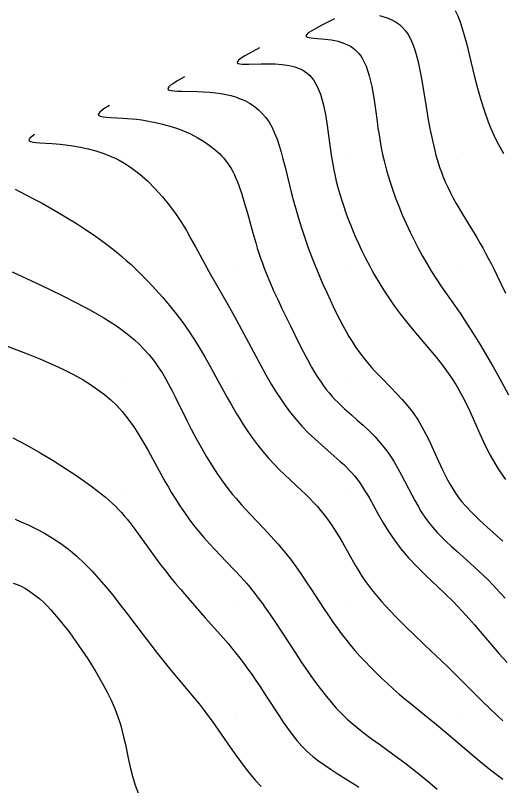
# Model space of a CAD drawing. Extents: x 2602990 to 2605851, y 618069 to 619180.
# Drawn here: x 2603060 to 2603104.1, y 618543.4 to 618613 of the extents above; entities that cross this region are included whole.
import ezdxf

# ---------------------------------------------------------------- set-up
doc = ezdxf.new("R2010")
doc.units = 0
for name, color, linetype in [('DTM Contours Major', 7, 'Continuous'), ('DTM Contours Minor', 7, 'Continuous'), ('Exist DTM QL2 LIDAR Elevation Point', 7, 'Continuous')]:
    doc.layers.add(name, color=color, linetype=linetype)

msp = doc.modelspace()

# ---------------------------------------------------------------- linework, layer by layer
at = {"layer": 'DTM Contours Major'}
msp.add_lwpolyline([(2603057.399, 618583.817), (2603060.171, 618582.755), (2603061.212, 618582.348), (2603062.249, 618581.926), (2603063.272, 618581.487), (2603064.271, 618581.028), (2603065.235, 618580.545), (2603066.153, 618580.034), (2603066.832, 618579.615), (2603067.476, 618579.175), (2603068.086, 618578.713), (2603068.661, 618578.225), (2603069.201, 618577.711), (2603069.705, 618577.167), (2603070.247, 618576.498), (2603070.747, 618575.796), (2603071.213, 618575.07), (2603071.65, 618574.33), (2603072.067, 618573.585), (2603073.026, 618571.821), (2603073.585, 618570.82), (2603073.87, 618570.327), (2603074.161, 618569.837), (2603074.531, 618569.237), (2603074.914, 618568.643), (2603075.311, 618568.058), (2603075.722, 618567.482), (2603076.148, 618566.917), (2603076.588, 618566.366), (2603077.081, 618565.785), (2603077.585, 618565.22), (2603078.095, 618564.672), (2603079.102, 618563.621), (2603079.876, 618562.816), (2603080.431, 618562.22), (2603080.699, 618561.922), (2603080.961, 618561.622), (2603081.217, 618561.318), (2603081.449, 618561.033), (2603081.677, 618560.741), (2603081.905, 618560.442), (2603082.36, 618559.818), (2603082.591, 618559.491), (2603083.027, 618558.857), (2603083.475, 618558.19), (2603085.371, 618555.311), (2603085.912, 618554.501), (2603086.461, 618553.698), (2603087.017, 618552.911), (2603087.579, 618552.149), (2603088.146, 618551.423), (2603088.717, 618550.742), (2603089.038, 618550.383), (2603089.364, 618550.039), (2603089.696, 618549.708), (2603090.035, 618549.39), (2603090.385, 618549.078), (2603090.75, 618548.769), (2603091.452, 618548.207), (2603092.196, 618547.643), (2603092.969, 618547.074), (2603094.559, 618545.918), (2603095.352, 618545.327), (2603096.087, 618544.76), (2603096.804, 618544.19), (2603097.499, 618543.623), (2603098.17, 618543.065)], dxfattribs=at)
at = {"layer": 'DTM Contours Minor'}
for points in [[(2603092.954, 618612.969), (2603093.628, 618612.737), (2603094.005, 618612.583), (2603094.382, 618612.39), (2603094.741, 618612.148), (2603095.031, 618611.886), (2603095.293, 618611.58), (2603095.53, 618611.233), (2603095.744, 618610.845), (2603095.935, 618610.42), (2603096.105, 618609.96), (2603096.262, 618609.443), (2603096.403, 618608.893), (2603096.529, 618608.313), (2603096.646, 618607.706), (2603096.756, 618607.075), (2603097.179, 618604.512), (2603097.348, 618603.542), (2603097.529, 618602.583), (2603097.724, 618601.65), (2603097.936, 618600.758), (2603098.046, 618600.345), (2603098.162, 618599.944), (2603098.282, 618599.555), (2603098.408, 618599.175), (2603098.541, 618598.805), (2603098.679, 618598.442), (2603098.891, 618597.931), (2603099.116, 618597.432), (2603099.353, 618596.943), (2603099.602, 618596.461), (2603099.861, 618595.985), (2603100.131, 618595.512), (2603100.439, 618594.993), (2603101.727, 618592.888), (2603102.05, 618592.343), (2603102.306, 618591.895), (2603102.559, 618591.438), (2603102.81, 618590.971), (2603103.059, 618590.494), (2603103.307, 618590.003), (2603103.555, 618589.5), (2603103.936, 618588.697), (2603104.319, 618587.868)], [(2603099.798, 618613.419), (2603100.014, 618612.926), (2603100.22, 618612.383), (2603100.416, 618611.796), (2603100.604, 618611.169), (2603100.832, 618610.326), (2603101.057, 618609.427), (2603101.543, 618607.429), (2603101.81, 618606.389), (2603102.1, 618605.347), (2603102.419, 618604.324), (2603102.773, 618603.34), (2603103.02, 618602.736), (2603103.283, 618602.153), (2603103.56, 618601.588), (2603103.85, 618601.038), (2603104.152, 618600.499)], [(2603088.872, 618612.643), (2603087.738, 618612.083), (2603087.239, 618611.823), (2603086.82, 618611.587), (2603086.51, 618611.381), (2603086.334, 618611.215), (2603086.303, 618611.131), (2603086.336, 618611.064), (2603086.429, 618611.011), (2603086.578, 618610.97), (2603086.778, 618610.937), (2603087.024, 618610.911), (2603088.027, 618610.826), (2603088.61, 618610.75), (2603089.208, 618610.628), (2603089.792, 618610.442), (2603090.334, 618610.174), (2603090.535, 618610.039), (2603090.724, 618609.888), (2603090.901, 618609.719), (2603091.067, 618609.534), (2603091.222, 618609.332), (2603091.366, 618609.113), (2603091.731, 618608.367), (2603092.016, 618607.499), (2603092.24, 618606.538), (2603092.42, 618605.513), (2603092.574, 618604.455), (2603092.72, 618603.392), (2603092.808, 618602.782), (2603092.901, 618602.179), (2603093.001, 618601.584), (2603093.109, 618600.994), (2603093.228, 618600.409), (2603093.359, 618599.828), (2603093.575, 618598.992), (2603093.817, 618598.163), (2603094.084, 618597.343), (2603094.373, 618596.534), (2603094.681, 618595.736), (2603095.006, 618594.951), (2603095.353, 618594.164), (2603095.711, 618593.395), (2603096.079, 618592.647), (2603096.454, 618591.922), (2603096.833, 618591.225), (2603097.215, 618590.557), (2603097.434, 618590.189), (2603097.653, 618589.83), (2603098.099, 618589.13), (2603098.559, 618588.442), (2603099.36, 618587.294), (2603099.927, 618586.481), (2603100.221, 618586.051), (2603100.804, 618585.173), (2603101.404, 618584.236), (2603102.011, 618583.255), (2603102.617, 618582.244), (2603103.212, 618581.217), (2603103.787, 618580.189), (2603104.603, 618578.678)], [(2603082.095, 618610.036), (2603081.181, 618609.539), (2603080.782, 618609.309), (2603080.454, 618609.099), (2603080.218, 618608.918), (2603080.099, 618608.773), (2603080.098, 618608.689), (2603080.176, 618608.628), (2603080.324, 618608.586), (2603080.539, 618608.562), (2603080.814, 618608.552), (2603081.142, 618608.553), (2603082.244, 618608.584), (2603082.87, 618608.593), (2603083.516, 618608.581), (2603084.16, 618608.537), (2603084.779, 618608.447), (2603085.039, 618608.39), (2603085.289, 618608.321), (2603085.529, 618608.239), (2603085.758, 618608.144), (2603085.977, 618608.034), (2603086.184, 618607.908), (2603086.404, 618607.746), (2603086.609, 618607.563), (2603086.8, 618607.358), (2603086.976, 618607.132), (2603087.139, 618606.883), (2603087.288, 618606.612), (2603087.604, 618605.843), (2603087.853, 618604.965), (2603088.051, 618604.009), (2603088.213, 618603.007), (2603088.491, 618600.989), (2603088.615, 618600.161), (2603088.751, 618599.365), (2603088.825, 618598.977), (2603088.904, 618598.595), (2603089.042, 618597.992), (2603089.194, 618597.402), (2603089.357, 618596.823), (2603089.532, 618596.254), (2603089.717, 618595.694), (2603089.911, 618595.14), (2603090.123, 618594.564), (2603090.345, 618593.994), (2603090.576, 618593.428), (2603090.816, 618592.865), (2603091.067, 618592.306), (2603091.327, 618591.75), (2603091.681, 618591.031), (2603092.059, 618590.307), (2603092.259, 618589.941), (2603092.468, 618589.57), (2603092.875, 618588.874), (2603093.314, 618588.165), (2603093.784, 618587.444), (2603094.286, 618586.718), (2603094.819, 618585.99), (2603095.383, 618585.265), (2603096.034, 618584.477), (2603097.388, 618582.901), (2603098.06, 618582.1), (2603098.707, 618581.282), (2603099.316, 618580.442), (2603099.584, 618580.037), (2603099.841, 618579.624), (2603100.088, 618579.202), (2603100.612, 618578.215), (2603101.099, 618577.199), (2603101.562, 618576.174), (2603102.014, 618575.158), (2603102.47, 618574.174), (2603102.941, 618573.24), (2603103.272, 618572.65), (2603103.616, 618572.089), (2603103.973, 618571.556), (2603104.341, 618571.047)], [(2603075.318, 618607.43), (2603074.62, 618607.021), (2603074.317, 618606.829), (2603074.071, 618606.654), (2603073.899, 618606.5), (2603073.821, 618606.372), (2603073.844, 618606.283), (2603073.95, 618606.216), (2603074.134, 618606.169), (2603074.388, 618606.137), (2603074.703, 618606.118), (2603075.073, 618606.107), (2603076.505, 618606.088), (2603077.042, 618606.069), (2603077.592, 618606.035), (2603078.146, 618605.981), (2603078.609, 618605.916), (2603079.065, 618605.832), (2603079.512, 618605.726), (2603079.948, 618605.597), (2603080.369, 618605.443), (2603080.774, 618605.264), (2603081.21, 618605.027), (2603081.62, 618604.755), (2603082.002, 618604.448), (2603082.354, 618604.105), (2603082.676, 618603.727), (2603082.965, 618603.314), (2603083.235, 618602.84), (2603083.472, 618602.332), (2603083.684, 618601.79), (2603083.875, 618601.22), (2603084.051, 618600.624), (2603084.219, 618600.005), (2603084.413, 618599.251), (2603085.002, 618596.883), (2603085.212, 618596.077), (2603085.434, 618595.27), (2603085.685, 618594.424), (2603085.95, 618593.588), (2603086.227, 618592.766), (2603086.514, 618591.961), (2603086.807, 618591.178), (2603087.105, 618590.42), (2603087.467, 618589.542), (2603087.832, 618588.694), (2603088.202, 618587.866), (2603088.476, 618587.268), (2603088.753, 618586.676), (2603089.036, 618586.092), (2603089.324, 618585.518), (2603089.619, 618584.955), (2603089.922, 618584.406), (2603090.189, 618583.948), (2603090.463, 618583.501), (2603090.747, 618583.064), (2603091.041, 618582.638), (2603091.348, 618582.222), (2603091.668, 618581.816), (2603091.945, 618581.485), (2603092.232, 618581.16), (2603092.528, 618580.836), (2603093.148, 618580.186), (2603093.972, 618579.343), (2603094.483, 618578.81), (2603094.992, 618578.253), (2603095.493, 618577.666), (2603095.974, 618577.045), (2603096.427, 618576.384), (2603096.936, 618575.518), (2603097.402, 618574.608), (2603097.837, 618573.679), (2603098.255, 618572.753), (2603098.668, 618571.853), (2603099.09, 618571.004), (2603099.32, 618570.585), (2603099.559, 618570.184), (2603099.81, 618569.798), (2603099.95, 618569.599), (2603100.095, 618569.403), (2603100.244, 618569.209), (2603100.399, 618569.018), (2603100.724, 618568.639), (2603101.318, 618568.011), (2603101.963, 618567.384), (2603102.647, 618566.753), (2603104.076, 618565.464)], [(2603068.541, 618604.823), (2603068.05, 618604.511), (2603067.841, 618604.364), (2603067.676, 618604.229), (2603067.57, 618604.109), (2603067.538, 618604.007), (2603067.596, 618603.923), (2603067.744, 618603.86), (2603067.973, 618603.814), (2603068.274, 618603.779), (2603068.638, 618603.752), (2603069.781, 618603.685), (2603070.177, 618603.657), (2603070.591, 618603.622), (2603071.021, 618603.578), (2603071.464, 618603.522), (2603072.082, 618603.424), (2603072.712, 618603.301), (2603073.349, 618603.15), (2603073.985, 618602.973), (2603074.614, 618602.768), (2603075.23, 618602.533), (2603075.858, 618602.255), (2603076.46, 618601.947), (2603077.03, 618601.609), (2603077.564, 618601.246), (2603078.056, 618600.858), (2603078.503, 618600.448), (2603078.664, 618600.283), (2603078.817, 618600.114), (2603078.963, 618599.942), (2603079.102, 618599.765), (2603079.235, 618599.585), (2603079.361, 618599.399), (2603079.529, 618599.129), (2603079.686, 618598.848), (2603079.834, 618598.555), (2603079.974, 618598.251), (2603080.107, 618597.934), (2603080.235, 618597.604), (2603080.504, 618596.821), (2603080.759, 618595.986), (2603081.005, 618595.111), (2603081.5, 618593.306), (2603081.761, 618592.405), (2603081.903, 618591.943), (2603082.05, 618591.486), (2603082.204, 618591.032), (2603082.364, 618590.58), (2603082.531, 618590.129), (2603082.707, 618589.677), (2603083.033, 618588.884), (2603083.381, 618588.088), (2603083.745, 618587.291), (2603084.121, 618586.495), (2603084.89, 618584.909), (2603085.658, 618583.349), (2603086.041, 618582.595), (2603086.426, 618581.867), (2603086.812, 618581.174), (2603087.202, 618580.521), (2603087.431, 618580.162), (2603087.663, 618579.818), (2603087.899, 618579.488), (2603088.14, 618579.17), (2603088.388, 618578.865), (2603088.643, 618578.57), (2603088.916, 618578.276), (2603089.198, 618577.989), (2603089.489, 618577.707), (2603089.789, 618577.428), (2603090.414, 618576.866), (2603090.935, 618576.405), (2603091.466, 618575.927), (2603091.998, 618575.429), (2603092.519, 618574.908), (2603093.019, 618574.36), (2603093.489, 618573.783), (2603093.891, 618573.218), (2603094.264, 618572.63), (2603094.614, 618572.027), (2603094.946, 618571.414), (2603095.857, 618569.653), (2603096.138, 618569.132), (2603096.425, 618568.622), (2603096.725, 618568.125), (2603097.039, 618567.644), (2603097.372, 618567.18), (2603097.75, 618566.707), (2603098.149, 618566.254), (2603098.566, 618565.817), (2603098.998, 618565.393), (2603099.44, 618564.98), (2603099.889, 618564.575), (2603101.132, 618563.475), (2603101.543, 618563.107), (2603101.951, 618562.734), (2603102.353, 618562.354), (2603102.752, 618561.961), (2603103.144, 618561.559), (2603103.531, 618561.15), (2603103.914, 618560.733), (2603104.294, 618560.31)], [(2603061.764, 618602.217), (2603061.485, 618601.996), (2603061.373, 618601.892), (2603061.295, 618601.796), (2603061.261, 618601.711), (2603061.282, 618601.639), (2603061.397, 618601.57), (2603061.606, 618601.52), (2603061.896, 618601.484), (2603062.257, 618601.457), (2603063.37, 618601.391), (2603064.078, 618601.334), (2603064.581, 618601.279), (2603065.24, 618601.188), (2603065.923, 618601.066), (2603066.621, 618600.912), (2603067.324, 618600.723), (2603068.021, 618600.495), (2603068.704, 618600.225), (2603069.073, 618600.057), (2603069.435, 618599.874), (2603069.792, 618599.675), (2603070.184, 618599.433), (2603070.574, 618599.168), (2603071.292, 618598.616), (2603071.999, 618597.992), (2603072.687, 618597.306), (2603073.349, 618596.57), (2603073.977, 618595.793), (2603074.564, 618594.987), (2603075.043, 618594.258), (2603075.491, 618593.523), (2603075.91, 618592.788), (2603076.308, 618592.061), (2603077.059, 618590.666), (2603077.525, 618589.824), (2603079.23, 618586.844), (2603080.014, 618585.437), (2603080.895, 618583.808), (2603082.222, 618581.321), (2603082.678, 618580.492), (2603082.916, 618580.075), (2603083.163, 618579.654), (2603083.562, 618579.004), (2603083.986, 618578.351), (2603084.435, 618577.704), (2603084.911, 618577.067), (2603085.413, 618576.447), (2603085.942, 618575.85), (2603086.514, 618575.263), (2603087.104, 618574.703), (2603087.7, 618574.168), (2603088.861, 618573.155), (2603089.402, 618572.67), (2603089.681, 618572.409), (2603089.949, 618572.149), (2603090.204, 618571.888), (2603090.448, 618571.624), (2603090.682, 618571.354), (2603090.905, 618571.078), (2603091.103, 618570.812), (2603091.295, 618570.538), (2603091.482, 618570.255), (2603091.665, 618569.961), (2603091.847, 618569.657), (2603092.03, 618569.341), (2603092.836, 618567.892), (2603093.278, 618567.12), (2603093.759, 618566.331), (2603094.287, 618565.541), (2603094.874, 618564.761), (2603095.566, 618563.955), (2603096.317, 618563.167), (2603097.11, 618562.389), (2603098.754, 618560.825), (2603099.678, 618559.914), (2603099.993, 618559.589), (2603100.773, 618558.75), (2603101.532, 618557.893), (2603103.742, 618555.325), (2603104.472, 618554.506)], [(2603060.014, 618597.255), (2603061.055, 618596.727), (2603061.74, 618596.369), (2603062.451, 618595.987), (2603063.181, 618595.583), (2603063.922, 618595.159), (2603064.666, 618594.717), (2603065.481, 618594.212), (2603066.284, 618593.691), (2603067.068, 618593.16), (2603067.826, 618592.621), (2603068.551, 618592.079), (2603069.235, 618591.539), (2603069.659, 618591.187), (2603070.068, 618590.835), (2603070.466, 618590.477), (2603070.983, 618589.99), (2603071.501, 618589.48), (2603072.115, 618588.85), (2603072.738, 618588.181), (2603073.362, 618587.479), (2603073.98, 618586.747), (2603074.584, 618585.989), (2603075.166, 618585.208), (2603075.704, 618584.437), (2603076.214, 618583.657), (2603076.698, 618582.878), (2603077.155, 618582.108), (2603077.585, 618581.357), (2603078.159, 618580.318), (2603079.175, 618578.453), (2603079.591, 618577.715), (2603080.026, 618576.974), (2603080.255, 618576.599), (2603080.637, 618575.991), (2603081.042, 618575.377), (2603081.472, 618574.762), (2603081.926, 618574.152), (2603082.404, 618573.552), (2603082.906, 618572.97), (2603083.391, 618572.452), (2603083.891, 618571.951), (2603084.399, 618571.462), (2603085.909, 618570.045), (2603086.281, 618569.684), (2603086.642, 618569.321), (2603086.992, 618568.954), (2603087.329, 618568.583), (2603087.654, 618568.205), (2603087.966, 618567.818), (2603088.321, 618567.343), (2603088.658, 618566.857), (2603088.981, 618566.359), (2603089.292, 618565.854), (2603089.593, 618565.342), (2603090.174, 618564.315), (2603090.75, 618563.297), (2603091.046, 618562.796), (2603091.353, 618562.304), (2603091.675, 618561.823), (2603091.945, 618561.448), (2603092.226, 618561.08), (2603092.519, 618560.718), (2603092.822, 618560.358), (2603093.137, 618560), (2603093.463, 618559.641), (2603093.939, 618559.132), (2603094.432, 618558.619), (2603094.94, 618558.105), (2603095.46, 618557.59), (2603095.987, 618557.076), (2603097.043, 618556.068), (2603098.592, 618554.605), (2603099.091, 618554.129), (2603099.574, 618553.659), (2603100.271, 618552.966), (2603101.606, 618551.616), (2603102.25, 618550.977), (2603102.908, 618550.339), (2603103.59, 618549.695), (2603104.085, 618549.238)], [(2603059.743, 618589.784), (2603061.96, 618588.758), (2603063.099, 618588.225), (2603064.319, 618587.637), (2603065.579, 618587.001), (2603066.835, 618586.328), (2603068.047, 618585.626), (2603069.171, 618584.904), (2603069.749, 618584.492), (2603070.289, 618584.076), (2603070.792, 618583.654), (2603071.259, 618583.225), (2603071.692, 618582.788), (2603072.093, 618582.34), (2603072.429, 618581.927), (2603072.744, 618581.504), (2603073.041, 618581.071), (2603073.323, 618580.627), (2603073.594, 618580.17), (2603073.857, 618579.701), (2603074.201, 618579.052), (2603074.541, 618578.383), (2603075.574, 618576.292), (2603075.936, 618575.579), (2603076.382, 618574.734), (2603076.847, 618573.897), (2603077.326, 618573.074), (2603077.817, 618572.275), (2603078.317, 618571.509), (2603078.823, 618570.784), (2603079.244, 618570.22), (2603079.673, 618569.68), (2603079.992, 618569.301), (2603080.49, 618568.737), (2603081.254, 618567.915), (2603082.504, 618566.603), (2603083.138, 618565.922), (2603083.763, 618565.225), (2603084.367, 618564.51), (2603084.895, 618563.838), (2603085.398, 618563.158), (2603085.876, 618562.476), (2603086.332, 618561.799), (2603086.767, 618561.135), (2603087.879, 618559.418), (2603088.332, 618558.735), (2603088.833, 618558.011), (2603089.11, 618557.624), (2603089.394, 618557.24), (2603089.687, 618556.857), (2603089.988, 618556.475), (2603090.301, 618556.092), (2603090.73, 618555.588), (2603091.178, 618555.083), (2603091.643, 618554.578), (2603092.125, 618554.077), (2603092.62, 618553.581), (2603093.126, 618553.092), (2603093.655, 618552.6), (2603094.191, 618552.119), (2603094.729, 618551.649), (2603095.265, 618551.192), (2603095.796, 618550.749), (2603096.682, 618550.025), (2603098.092, 618548.886), (2603099.037, 618548.101), (2603101.431, 618546.061), (2603102.048, 618545.546), (2603102.697, 618545.019), (2603103.379, 618544.483), (2603104.095, 618543.942)], [(2603059.824, 618574.79), (2603061.073, 618574.125), (2603062.288, 618573.436), (2603063.454, 618572.737), (2603064.559, 618572.039), (2603065.59, 618571.355), (2603066.534, 618570.697), (2603066.97, 618570.381), (2603067.382, 618570.073), (2603067.773, 618569.768), (2603068.143, 618569.466), (2603068.496, 618569.162), (2603068.831, 618568.855), (2603069.106, 618568.589), (2603069.371, 618568.317), (2603069.629, 618568.038), (2603069.881, 618567.753), (2603070.129, 618567.458), (2603070.374, 618567.155), (2603070.837, 618566.554), (2603071.299, 618565.924), (2603072.711, 618563.953), (2603073.197, 618563.297), (2603073.63, 618562.736), (2603074.069, 618562.188), (2603074.511, 618561.65), (2603074.954, 618561.124), (2603075.832, 618560.106), (2603077.2, 618558.543), (2603078.567, 618556.997), (2603079.257, 618556.2), (2603079.597, 618555.795), (2603079.934, 618555.382), (2603080.315, 618554.898), (2603080.691, 618554.403), (2603081.061, 618553.9), (2603081.425, 618553.389), (2603081.784, 618552.872), (2603082.137, 618552.349), (2603082.718, 618551.469), (2603083.876, 618549.687), (2603084.255, 618549.117), (2603084.645, 618548.552), (2603085.052, 618547.998), (2603085.478, 618547.461), (2603085.929, 618546.947), (2603086.409, 618546.463), (2603086.915, 618546.017), (2603087.447, 618545.601), (2603087.999, 618545.208), (2603088.563, 618544.832), (2603089.135, 618544.468), (2603090.174, 618543.817), (2603090.636, 618543.521), (2603091.093, 618543.221)], [(2603060.032, 618567.435), (2603060.47, 618567.251), (2603061.191, 618566.929), (2603061.925, 618566.572), (2603062.666, 618566.177), (2603063.405, 618565.741), (2603064.135, 618565.261), (2603064.848, 618564.733), (2603065.583, 618564.118), (2603066.29, 618563.456), (2603066.972, 618562.757), (2603067.628, 618562.031), (2603068.26, 618561.289), (2603068.868, 618560.54), (2603069.396, 618559.869), (2603070.172, 618558.857), (2603071.59, 618556.989), (2603072.179, 618556.218), (2603072.774, 618555.452), (2603073.372, 618554.694), (2603073.972, 618553.951), (2603074.531, 618553.277), (2603076.145, 618551.362), (2603076.64, 618550.759), (2603077.102, 618550.173), (2603077.351, 618549.843), (2603077.82, 618549.198), (2603079.457, 618546.849), (2603079.97, 618546.123), (2603080.376, 618545.555), (2603080.804, 618544.979), (2603081.259, 618544.404), (2603081.744, 618543.84), (2603082.264, 618543.299)], [(2603059.849, 618561.68), (2603060.207, 618561.538), (2603060.555, 618561.38), (2603060.893, 618561.203), (2603061.222, 618561.007), (2603061.566, 618560.775), (2603061.903, 618560.52), (2603062.237, 618560.24), (2603062.569, 618559.937), (2603062.902, 618559.609), (2603063.236, 618559.257), (2603064.091, 618558.271), (2603064.949, 618557.173), (2603065.787, 618556.008), (2603066.582, 618554.818), (2603067.311, 618553.647), (2603067.948, 618552.541), (2603068.164, 618552.142), (2603068.363, 618551.758), (2603068.548, 618551.387), (2603068.718, 618551.028), (2603068.875, 618550.678), (2603069.019, 618550.337), (2603069.187, 618549.909), (2603069.338, 618549.488), (2603069.475, 618549.067), (2603069.588, 618548.683), (2603069.693, 618548.293), (2603069.792, 618547.896), (2603069.981, 618547.074), (2603070.244, 618545.862), (2603070.429, 618545.053), (2603070.638, 618544.235), (2603070.878, 618543.425), (2603071.159, 618542.639)]]:
    msp.add_lwpolyline(points, dxfattribs=at)
at = {"layer": 'Exist DTM QL2 LIDAR Elevation Point'}
for p, q in [((2603090, 618610), (2603090, 618610)), ((2603100, 618610), (2603100, 618610)), ((2603070, 618600), (2603070, 618600)), ((2603080, 618600), (2603080, 618600)), ((2603090, 618600), (2603090, 618600)), ((2603100, 618600), (2603100, 618600)), ((2603070, 618590), (2603070, 618590)), ((2603080, 618590), (2603080, 618590)), ((2603090, 618590), (2603090, 618590)), ((2603100, 618590), (2603100, 618590)), ((2603070, 618580), (2603070, 618580)), ((2603080, 618580), (2603080, 618580)), ((2603090, 618580), (2603090, 618580)), ((2603100, 618580), (2603100, 618580)), ((2603070, 618570), (2603070, 618570)), ((2603080, 618570), (2603080, 618570)), ((2603090, 618570), (2603090, 618570)), ((2603100, 618570), (2603100, 618570)), ((2603070, 618560), (2603070, 618560)), ((2603080, 618560), (2603080, 618560)), ((2603090, 618560), (2603090, 618560)), ((2603100, 618560), (2603100, 618560)), ((2603070, 618550), (2603070, 618550)), ((2603080, 618550), (2603080, 618550)), ((2603090, 618550), (2603090, 618550)), ((2603100, 618550), (2603100, 618550))]:
    msp.add_line(p, q, dxfattribs=at)

doc.saveas('drawing.dxf')
